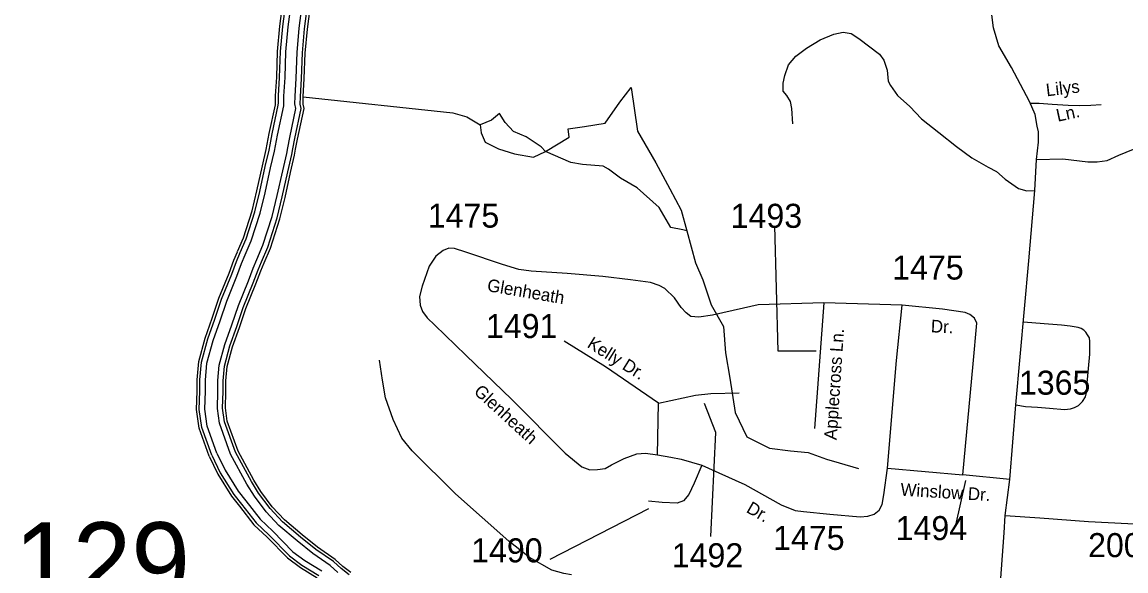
# Model space of a CAD drawing. Extents: x 884530 to 1028605, y 526725 to 653634.
# Drawn here: x 946020 to 951762, y 611756 to 614609 of the extents above; entities that cross this region are included whole.
import ezdxf

# ---------------------------------------------------------------- set-up
doc = ezdxf.new("R2010")
doc.units = 0
for name, color, linetype in [('Exist Hydrographic Bay Label', 7, 'Continuous'), ('Exist Hydrographic Buffer Line', 7, 'Continuous'), ('Exist Hydrographic Creek Single Shore', 7, 'Continuous'), ('Exist Hydrographic Misc Water Feature', 7, 'Continuous'), ('Exist Road Non-System Type 51', 7, 'Continuous'), ('Exist Road Non-System Type 51 Label', 7, 'Continuous'), ('Exist Road Secondary Structure Standard Bridge Number Label', 7, 'Continuous'), ('Exist Road Secondary Type 51 Attributed', 7, 'Continuous'), ('Exist Road Secondary Type 51 Label', 7, 'Continuous'), ('Exist Road Secondary Type 51 Number Label', 7, 'Continuous')]:
    doc.layers.add(name, color=color, linetype=linetype)

msp = doc.modelspace()

# ---------------------------------------------------------------- linework, layer by layer
at = {"layer": 'Exist Hydrographic Bay Label'}
for points in [[(947482, 614182.3), (947482.7, 614220.1), (947488.1, 614315.6), (947492.9, 614447.8), (947503.9, 614572.5), (947517.9, 614678.7), (947525, 614786.5), (947543.5, 614869.4), (947558.6, 614984.3), (947579.1, 615069), (947602, 615126.5), (947653.5, 615234.8), (947690.1, 615305.1), (947730.5, 615355.9), (947792.9, 615428.4), (947830.5, 615466.2), (947871.6, 615494.1), (947895, 615510.2), (947945.6, 615553.4), (948011.4, 615608.5)], [(947338.3, 614189.2), (947339, 614225.6), (947344.4, 614322.3), (947349.3, 614456.8), (947361, 614588.2), (947374.7, 614692.8), (947382.3, 614807), (947401.8, 614894.5), (947417.1, 615010.6), (947444.4, 615119.4)], [(948742.2, 613935.5), (948865.7, 614010.1), (948859.7, 614054.6), (948946.3, 614066.7), (949053.1, 614083.8), (949130.1, 614192.9), (949187.6, 614268.5), (949221.4, 614041.9), (949316, 613876.9), (949389.9, 613742.9), (949448.9, 613631.6), (949478, 613523.8)], [(947140.8, 613416.4), (947170.9, 613487), (947216.7, 613627.3), (947241.4, 613731.5), (947270.4, 613860.8), (947290.5, 613946.7), (947295.2, 613974), (947305.5, 614030.1), (947337.8, 614178.8), (947338.4, 614192.3)], [(947278.9, 613357.6), (947311.5, 613434.2), (947361.4, 613586.7), (947387.7, 613697.8), (947416.7, 613827.2), (947437.7, 613916.8), (947443, 613947.6), (947452.8, 614000.6), (947487.1, 614159.3), (947482, 614182.3)], [(948742.2, 613935.5), (948719.3, 613960.6), (948641.7, 614012.4), (948576.8, 614039.4), (948532.9, 614087.7), (948503, 614133.2), (948461.4, 614099), (948402.3, 614075.6)], [(948402.3, 614075.6), (948408.3, 614033.1), (948428.2, 613984), (948498.7, 613950.6), (948581.6, 613924.8), (948680.8, 613906.1), (948742.2, 613935.5)], [(949478, 613523.8), (949457.2, 613528.3), (949394.7, 613541.8), (949333.4, 613645), (949219.9, 613746.7), (949132.2, 613797), (949070.2, 613844), (949043, 613859.3), (948935.2, 613868.3), (948873.8, 613879.1), (948742.2, 613935.5)], [(946993, 612352.9), (946941, 612497.1), (946926.8, 612595), (946930.3, 612690.4), (946930.4, 612750), (946938.6, 612844.2), (946971.8, 612966.2), (947008.8, 613070.1), (947043.7, 613172.9), (947096.6, 613303.4), (947121.7, 613370.4), (947140.4, 613415.4)], [(947143.7, 612377.7), (947087.4, 612533.8), (947077.3, 612603.1), (947080.4, 612687.5), (947080.5, 612743.3), (947087, 612817.8), (947115.1, 612921.2), (947150.6, 613020.8), (947184.4, 613120.5), (947236.4, 613248.9), (947261.3, 613315.3), (947279, 613357.9)], [(947729.8, 611748.2), (947688.4, 611778.8), (947649.2, 611815.3), (947556.4, 611879.3), (947477.7, 611943.1), (947384.2, 612021), (947321.3, 612089.3), (947262.2, 612168.3), (947225.2, 612227.7), (947143.7, 612377.7)], [(946993, 612352.9), (947038, 612258.9), (947109.4, 612144.7), (947150.2, 612093.1), (947226.3, 611995.4), (947294.8, 611931.4), (947400.8, 611823.1), (947467.4, 611773.9), (947555.4, 611719.6)]]:
    msp.add_lwpolyline(points, dxfattribs=at)
at = {"layer": 'Exist Hydrographic Buffer Line'}
for points in [[(947439.2, 614183.1), (947440, 614221.7), (947445.3, 614317.6), (947450.2, 614450.5), (947461.4, 614577.1), (947475.3, 614682.9), (947482.6, 614792.6), (947501.4, 614876.9), (947516.5, 614992.1), (947538.2, 615082), (947562.8, 615143.6), (947615.2, 615253.9), (947654.1, 615328.4), (947697.5, 615383.1), (947761.5, 615457.5), (947803.1, 615499.3), (947847.5, 615529.4), (947869, 615544.2), (947918, 615586), (947980.8, 615638.6)], [(947467, 614182.6), (947467.8, 614220.7), (947473.1, 614316.3), (947478, 614448.7), (947489.1, 614574.1), (947503, 614680.2), (947510.2, 614788.6), (947528.8, 614872), (947543.9, 614987.1), (947564.8, 615073.6), (947588.3, 615132.5), (947640.1, 615241.5), (947677.5, 615313.2), (947718.9, 615365.4), (947781.9, 615438.6), (947820.9, 615477.8), (947863.2, 615506.5), (947885.9, 615522.1), (947935.9, 615564.8), (948003.3, 615621.2)], [(947353.1, 614188.9), (947353.8, 614225), (947359.2, 614321.6), (947364.1, 614455.8), (947375.6, 614586.6), (947389.4, 614691.4), (947396.9, 614804.9), (947416.3, 614891.9), (947431.6, 615007.9), (947458.2, 615113.9)], [(947381.6, 614188.4), (947382.3, 614223.9), (947387.7, 614320.3), (947392.6, 614454.1), (947404, 614583.5), (947417.8, 614688.6), (947425.3, 614800.9), (947444.5, 614886.9), (947459.7, 615002.5), (947484.9, 615103.2)], [(947154.5, 613410.7), (947184.8, 613481.8), (947231, 613623.3), (947255.9, 613728.2), (947284.8, 613857.5), (947305, 613943.7), (947309.8, 613971.4), (947320.1, 614027.2), (947352.5, 614176.9), (947353.1, 614188.9)], [(947180.7, 613399.5), (947211.5, 613471.7), (947258.5, 613615.6), (947283.7, 613721.7), (947312.7, 613851.1), (947333, 613938.1), (947337.9, 613966.3), (947348.1, 614021.5), (947380.9, 614173.2), (947381.6, 614188.4)], [(947240.7, 613373.9), (947272.6, 613448.8), (947321.4, 613597.9), (947347.2, 613707.1), (947376.2, 613836.5), (947397, 613925), (947402.1, 613954.9), (947412, 614008.7), (947444.6, 614159.2), (947439.2, 614183.1)], [(947265.5, 613363.3), (947297.9, 613439.3), (947347.4, 613590.6), (947373.5, 613701), (947402.5, 613830.5), (947423.4, 613919.7), (947428.7, 613950.1), (947438.5, 614003.4), (947472.3, 614159.3), (947467, 614182.6)], [(947007, 612357.9), (946955.5, 612500.8), (946941.7, 612595.8), (946945.1, 612690.1), (946945.3, 612749.3), (946953.2, 612841.6), (946985.9, 612961.7), (947022.8, 613065.2), (947057.6, 613167.7), (947110.4, 613298), (947135.5, 613365), (947154.5, 613410.7)], [(947033.8, 612367.6), (946983.3, 612507.7), (946970.3, 612597.3), (946973.6, 612689.5), (946973.8, 612748), (946981.4, 612836.6), (947013.2, 612953.2), (947049.8, 613055.9), (947084.3, 613157.8), (947137, 613287.7), (947162, 613354.5), (947180.7, 613399.5)], [(947104.6, 612363.6), (947046.9, 612523.6), (947035.7, 612600.9), (947038.9, 612688.3), (947039, 612745.2), (947045.9, 612825.1), (947075.5, 612933.6), (947111.4, 613034.4), (947145.5, 613135), (947197.8, 613264), (947222.7, 613330.5), (947240.7, 613373.9)], [(947130, 612372.8), (947073.2, 612530.2), (947062.8, 612602.3), (947065.9, 612687.7), (947066, 612744), (947072.6, 612820.4), (947101.2, 612925.5), (947136.9, 613025.6), (947170.8, 613125.6), (947222.9, 613254.2), (947247.8, 613320.6), (947265.5, 613363.3)], [(947033.8, 612367.6), (947075.9, 612279.7), (947144.7, 612169.6), (947184.2, 612119.7), (947258.3, 612024.6), (947325, 611962.2), (947429.2, 611855.8), (947491.6, 611809.7), (947579.2, 611755.6)], [(947721.8, 611736.2), (947679.2, 611767.7), (947640.1, 611804.1), (947547.7, 611867.8), (947468.6, 611932), (947374.2, 612010.6), (947310.3, 612080.2), (947250.4, 612160.2), (947212.8, 612220.4), (947130, 612372.8)], [(947007, 612357.9), (947051, 612266), (947121.5, 612153.3), (947161.8, 612102.2), (947237.3, 612005.3), (947305.1, 611941.9), (947410.5, 611834.3), (947475.7, 611786.2), (947563.5, 611731.9)], [(947662.1, 611747.2), (947623.4, 611783.2), (947531.7, 611846.5), (947451.6, 611911.4), (947355.8, 611991.2), (947289.7, 612063.1), (947228.3, 612145.1), (947189.7, 612207), (947104.6, 612363.6)]]:
    msp.add_lwpolyline(points, dxfattribs=at)
at = {"layer": 'Exist Hydrographic Creek Single Shore'}
msp.add_lwpolyline([(947482.7, 614220.1), (948260.9, 614137.1), (948332.8, 614115.6), (948402.3, 614075.6)], dxfattribs=at)
at = {"layer": 'Exist Hydrographic Misc Water Feature'}
msp.add_lwpolyline([(949478, 613523.8), (949522.5, 613357.1), (949560.5, 613268.9), (949604.6, 613138.3), (949667.7, 613026.9), (949679.3, 612889.8), (949701.5, 612758.2), (949729.4, 612580.1), (949789.7, 612452.7), (949907.1, 612393.1), (950016.6, 612380), (950108.2, 612371.8), (950204.7, 612337.1), (950269.9, 612318.1), (950370.6, 612287.4)], dxfattribs=at)
at = {"layer": 'Exist Road Non-System Type 51'}
for points in [[(950028.9, 614080.7), (950023.8, 614159.4), (950017.6, 614196.2), (949998.2, 614226.8), (949978.8, 614249.3), (949978.8, 614291.2), (949987, 614331), (950006.4, 614387.2), (950044.7, 614432.2), (950099.9, 614474.1), (950171.3, 614515.9), (950242.8, 614545.6), (950290.4, 614557.3), (950332.7, 614549.7), (950373, 614523.1), (950479.2, 614441.4), (950501.7, 614410.7), (950519.6, 614358.6), (950525.7, 614302.4), (950536.9, 614279.9), (950574.2, 614227.4), (950638, 614169.6), (950698.4, 614106.8), (950788.2, 614035.4), (950881.2, 613961.3), (950959.5, 613903.3), (951045.5, 613853.9), (951088.4, 613831.4), (951133.3, 613792.6), (951202.7, 613744.6), (951245.6, 613731.3), (951287.5, 613733.3)], [(951264.3, 614187.1), (951310, 614187.9), (951378.7, 614182.2), (951461.2, 614177.3), (951519.3, 614175.7), (951579.8, 614176.5), (951632.2, 614179.7)], [(951188.5, 612618.8), (951240.1, 612611.3), (951301.6, 612606.3), (951364, 612601.4), (951442.9, 612594.7), (951472.8, 612598), (951493.6, 612604.7), (951514.5, 612615.5), (951536.1, 612636.3), (951551, 612661.4), (951556, 612682.8), (951559.3, 612714.4), (951574.3, 612882.4), (951574.3, 612948), (951571.8, 612967.1), (951562.6, 612983.8), (951553.5, 612997.1), (951543.6, 613007), (951529.4, 613015.4), (951512.8, 613022), (951472, 613027.9), (951427.1, 613032.8), (951336.5, 613040.3), (951228.4, 613048.6)], [(948878.3, 611735.6), (948837.9, 611742.9), (948775.3, 611759.5), (948659.5, 611825.1), (948551.5, 611910), (948273.7, 612157), (948049.9, 612380.8), (947995.8, 612446.4), (947949.5, 612542.8), (947911, 612654.8), (947895.5, 612747.3), (947880, 612851.6)]]:
    msp.add_lwpolyline(points, dxfattribs=at)
at = {"layer": 'Exist Road Secondary Type 51 Attributed'}
for p, q in [((950191.2, 613148.9), (950142.7, 612496.5)), ((951134.1, 612044.4), (951157.3, 612231.4))]:
    msp.add_line(p, q, dxfattribs=at)
for points in [[(951297.2, 613894.7), (951307.4, 613984.7), (951307.4, 614037.8), (951299.8, 614067.8), (951289, 614127.7), (951260.8, 614196.6), (951167.2, 614372.2), (951100.9, 614485.4), (951073.6, 614579), (951054.1, 614731.2), (951018.9, 615255.8), (950991.6, 615595.3), (951007.2, 615872.4)], [(951297.2, 613894.7), (951433.5, 613898.4), (951563.2, 613882.2), (951611.8, 613882.2), (951664.8, 613889.6), (951725.3, 613917.8), (951877.7, 613979.5), (952031.7, 614039.6), (952177.7, 614084.5), (952402.4, 614142.8), (952492.2, 614159.1), (952558.4, 614163.5), (952661.7, 614149.9)], [(951157.3, 612231.4), (951188.5, 612618.8), (951256.3, 613367.6), (951287.5, 613733.3), (951297.2, 613894.7)], [(950191.2, 613148.9), (949849.2, 613138.7), (949772.6, 613122.3), (949610.7, 613084.5), (949540.2, 613075.3), (949498.4, 613078.4), (949474.4, 613096.8), (949448.8, 613124.4), (949413.1, 613175.5), (949364.1, 613223.5), (949334.5, 613239.8), (949289, 613255.2), (949184.9, 613268.4), (949040.4, 613285.8), (948854.5, 613302.2), (948668.2, 613314.4), (948603.8, 613323.6), (948519.1, 613348.1), (948328.1, 613412.5), (948268.9, 613431.9), (948240.3, 613434), (948209.6, 613420.7), (948172.9, 613392.1), (948137.1, 613340), (948101.4, 613235.7), (948087.6, 613182.6), (948090.7, 613137.7), (948102.9, 613105), (948127.4, 613071.2), (948166.5, 613033.2), (948329.1, 612878.1), (948567.2, 612647.3), (948844.3, 612367.3), (948932.1, 612296.8), (948974, 612281.5), (949013.8, 612283.5), (949052.6, 612288.6), (949086.3, 612308), (949151.2, 612339.7), (949218.6, 612365.2), (949263.5, 612368.3), (949325.8, 612359.1)], [(950597.7, 613137.7), (950191.2, 613148.9)], [(950521.6, 612290.7), (950568.1, 612849.5), (950597.7, 613137.7)], [(950914.2, 612255.9), (950967.7, 612832.7), (950986.6, 613044.5), (950974, 613069.2), (950950.5, 613088.6), (950925, 613099.9), (950808, 613116.2), (950597.7, 613137.7)], [(949330.8, 612628.4), (949054.9, 612817.6), (948839.4, 612950)], [(949330.8, 612628.4), (949523.6, 612670), (949603, 612677.6), (949750.4, 612681.4)], [(949325.8, 612359.1), (949330.8, 612628.4)], [(949325.8, 612359.1), (949395.2, 612347.9), (949447.8, 612336.6), (949555.1, 612305)], [(949555.1, 612305), (949515.2, 612212), (949487.7, 612152.7), (949461.1, 612120), (949427.4, 612108.8), (949348.8, 612111.9), (949277.8, 612118)], [(949555.1, 612305), (949643.9, 612266.1), (949780.2, 612204.8), (949968.1, 612098.6), (950041.6, 612070), (950085, 612064.9), (950221.9, 612050.5), (950379.1, 612037.3), (950419, 612040.3), (950452.7, 612050.5), (950478.2, 612071), (950494.5, 612101.6), (950502.7, 612151.8), (950521.6, 612290.7)], [(950521.6, 612290.7), (950914.2, 612255.9)], [(951157.3, 612231.4), (950914.2, 612255.9)], [(951052, 611089.8), (951083.5, 611437.1), (951097, 611525.6), (951106.2, 611646.6), (951129.3, 611953.6), (951134.1, 612044.4)], [(951134.1, 612044.4), (951313.9, 612031.4), (951566.5, 612012.7), (952078.7, 611986.9)]]:
    msp.add_lwpolyline(points, dxfattribs=at)
at = {"layer": 'Exist Road Secondary Type 51 Label'}
for points in [[(949603.1, 611935.2), (949629.5, 612475.2), (949570.2, 612626.7)], [(950877.9, 611993), (950929, 612226.5)], [(948767.4, 611816.6), (949280.7, 612080)]]:
    msp.add_lwpolyline(points, dxfattribs=at)
at = {"layer": 'Exist Road Secondary Type 51 Number Label'}
msp.add_lwpolyline([(950149.9, 612898.2), (949952.1, 612898.2), (949935.6, 613549.6)], dxfattribs=at)

# ---------------------------------------------------------------- texts
at = {"layer": 'Exist Road Non-System Type 51 Label'}
for s, rotation, p in [('Lilys', 6.72836, (951349.8, 614222.7)), ('Ln.', 12.19382, (951407.1, 614090.5))]:
    msp.add_text(s, height=65.62, rotation=rotation, dxfattribs=at).set_placement(p)
at = {"layer": 'Exist Road Secondary Structure Standard Bridge Number Label'}
msp.add_text('129', height=410.1, dxfattribs=at).set_placement((945978.2, 611598.6))
at = {"layer": 'Exist Road Secondary Type 51 Label'}
for s, height, rotation, p in [('Glenheath', 65.62, 350.29887, (948435.8, 613210.7)), ('Dr.', 65.62, 357.50855, (950746.2, 612996.2)), ('Applecross Ln.', 65.617, 86.15608, (950256.8, 612434.8)), ('Kelly Dr.', 65.62, 328.05981, (948954.5, 612921.4)), ('Glenheath', 65.62, 317.5865, (948365.5, 612682.1)), ('Winslow Dr.', 65.617, 356.48559, (950587.7, 612147.4)), ('Dr.', 65.62, 330.10452, (949782.6, 612063.7))]:
    msp.add_text(s, height=height, rotation=rotation, dxfattribs=at).set_placement(p)
at = {"layer": 'Exist Road Secondary Type 51 Number Label'}
for s, p in [('1475', (948130.3, 613540.5)), ('1493', (949705.7, 613539.3)), ('1475', (950545.9, 613270.4)), ('1491', (948432.7, 612966.4)), ('1365', (951205, 612671.9)), ('1494', (950564.1, 611915.9)), ('1475', (949926.6, 611865)), ('1490', (948355.9, 611800.3)), ('2002', (951564.9, 611827.4)), ('1492', (949399.4, 611774.7))]:
    msp.add_text(s, height=125, dxfattribs=at).set_placement(p)

doc.saveas('drawing.dxf')
